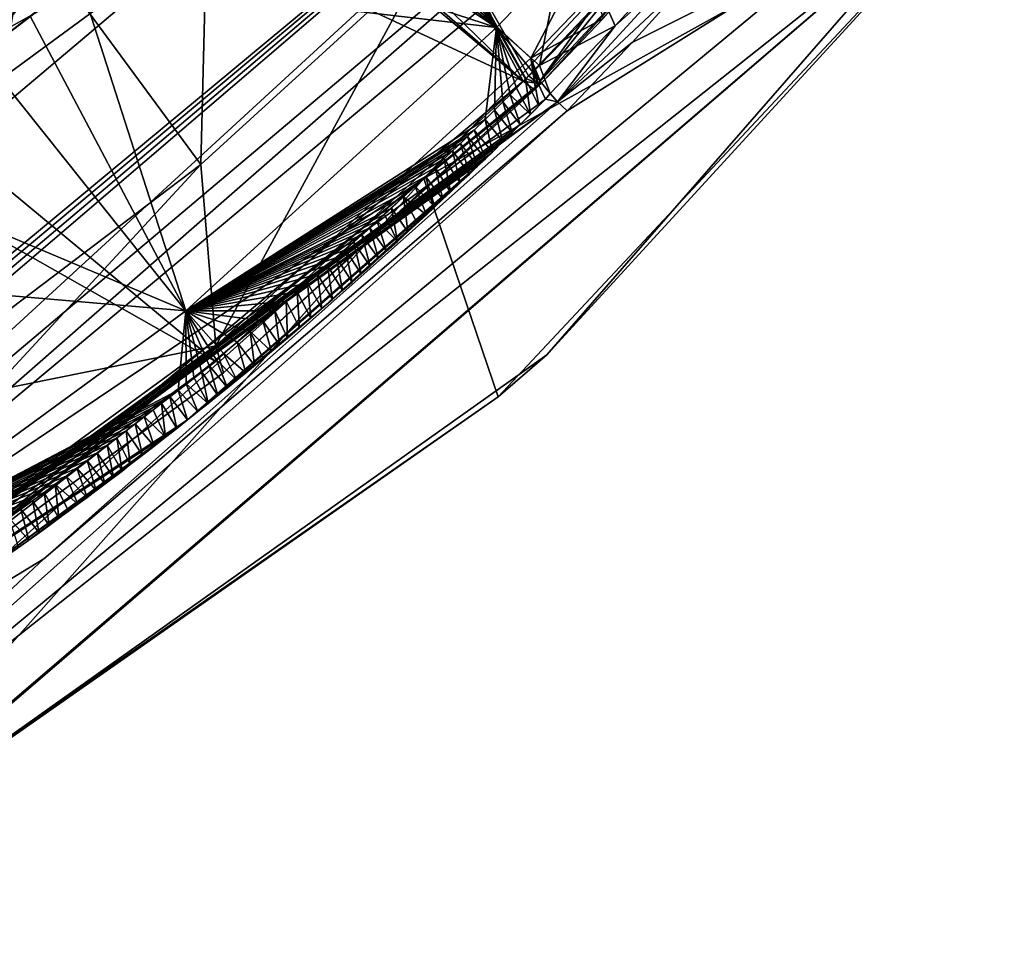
# Model space of a CAD drawing. Header units: millimetres. Extents: x -147 to 294, y -82 to 275.
# Tile 349 of 609: x 273 to 283, y 162 to 171. Entities that reach past the tile are written whole.
import ezdxf

# ---------------------------------------------------------------- set-up
doc = ezdxf.new("R2010")
doc.units = ezdxf.units.MM
doc.header["$LTSCALE"] = 67.506716
for name, color, linetype in [('1719', 7, 'CONTINUOUS'), ('1720', 7, 'CONTINUOUS'), ('1730', 7, 'CONTINUOUS'), ('1740', 7, 'CONTINUOUS'), ('1757', 7, 'CONTINUOUS'), ('1762', 7, 'CONTINUOUS'), ('1844', 7, 'CONTINUOUS'), ('2831', 7, 'CONTINUOUS'), ('2832', 7, 'CONTINUOUS'), ('2833', 7, 'CONTINUOUS'), ('2834', 7, 'CONTINUOUS'), ('2835', 7, 'CONTINUOUS'), ('522', 7, 'CONTINUOUS'), ('524', 7, 'CONTINUOUS'), ('525', 7, 'CONTINUOUS'), ('545', 7, 'CONTINUOUS'), ('723', 7, 'CONTINUOUS'), ('726', 7, 'CONTINUOUS'), ('734', 7, 'CONTINUOUS'), ('735', 7, 'CONTINUOUS'), ('736', 7, 'CONTINUOUS'), ('746', 7, 'CONTINUOUS'), ('750', 7, 'CONTINUOUS'), ('751', 7, 'CONTINUOUS'), ('912', 7, 'CONTINUOUS')]:
    doc.layers.add(name, color=color, linetype=linetype)

msp = doc.modelspace()

# ---------------------------------------------------------------- linework, layer by layer
at = {"layer": '1719', "linetype": 'CONTINUOUS'}
for points in [[(279.192, 171.375, -32.561), (278.431, 170.956, -33.744), (279.103, 171.661, -33.647), (279.192, 171.375, -32.561)], [(278.539, 170.69, -32.655), (278.431, 170.956, -33.744), (279.192, 171.375, -32.561), (278.539, 170.69, -32.655)], [(278.48, 170.821, -33.21), (278.431, 170.956, -33.744), (278.539, 170.69, -32.655), (278.48, 170.821, -33.21)]]:
    msp.add_3dface(points, dxfattribs=at)
at = {"layer": '1720', "linetype": 'CONTINUOUS'}
for points in [[(278.431, 170.956, -33.744), (278.48, 170.634, -32.662), (275.121, 167.935, -34.111), (278.431, 170.956, -33.744)], [(278.431, 170.956, -33.744), (278.48, 170.821, -33.21), (278.508, 170.663, -32.658), (278.431, 170.956, -33.744)], [(278.48, 170.634, -32.662), (278.431, 170.956, -33.744), (278.508, 170.663, -32.658), (278.48, 170.634, -32.662)], [(278.48, 170.821, -33.21), (278.539, 170.69, -32.655), (278.508, 170.663, -32.658), (278.48, 170.821, -33.21)], [(278.48, 170.634, -32.662), (275.202, 167.654, -33.018), (275.121, 167.935, -34.111), (278.48, 170.634, -32.662)], [(275.121, 167.935, -34.111), (271.453, 164.911, -33.237), (271.34, 165.168, -34.339), (275.121, 167.935, -34.111)], [(275.202, 167.654, -33.018), (271.453, 164.911, -33.237), (275.121, 167.935, -34.111), (275.202, 167.654, -33.018)]]:
    msp.add_3dface(points, dxfattribs=at)
at = {"layer": '1730', "linetype": 'CONTINUOUS'}
msp.add_3dface([(272.15, 169.835, -33.432), (275.63, 172.773, -33.166), (272.283, 173.433, -45.198), (272.15, 169.835, -33.432)], dxfattribs=at)
at = {"layer": '1740', "linetype": 'CONTINUOUS'}
for points in [[(273.136, 172.326, -45.546), (275.042, 172.931, -42.399), (274.965, 169.839, -33.644), (273.136, 172.326, -45.546)], [(274.965, 169.839, -33.644), (275.042, 172.931, -42.399), (277.319, 171.992, -33.381), (274.965, 169.839, -33.644)], [(272.099, 171.529, -45.626), (273.136, 172.326, -45.546), (272.417, 167.91, -33.824), (272.099, 171.529, -45.626)], [(272.417, 167.91, -33.824), (273.136, 172.326, -45.546), (274.965, 169.839, -33.644), (272.417, 167.91, -33.824)]]:
    msp.add_3dface(points, dxfattribs=at)
at = {"layer": '1757', "linetype": 'CONTINUOUS'}
for points in [[(275.121, 167.935, -34.111), (274.965, 169.839, -33.644), (277.319, 171.992, -33.381), (275.121, 167.935, -34.111)], [(278.431, 170.956, -33.744), (275.121, 167.935, -34.111), (277.319, 171.992, -33.381), (278.431, 170.956, -33.744)], [(272.417, 167.91, -33.824), (274.965, 169.839, -33.644), (272.763, 167.46, -33.968), (272.417, 167.91, -33.824)], [(274.965, 169.839, -33.644), (275.121, 167.935, -34.111), (272.763, 167.46, -33.968), (274.965, 169.839, -33.644)], [(275.121, 167.935, -34.111), (271.34, 165.168, -34.339), (272.763, 167.46, -33.968), (275.121, 167.935, -34.111)]]:
    msp.add_3dface(points, dxfattribs=at)
at = {"layer": '1762', "linetype": 'CONTINUOUS'}
for points in [[(278.431, 170.956, -33.744), (277.319, 171.992, -33.381), (282.364, 178.492, -32.367), (278.431, 170.956, -33.744)], [(279.103, 171.661, -33.647), (278.431, 170.956, -33.744), (282.364, 178.492, -32.367), (279.103, 171.661, -33.647)]]:
    msp.add_3dface(points, dxfattribs=at)
at = {"layer": '1844', "linetype": 'CONTINUOUS'}
for points in [[(275.63, 172.773, -33.166), (267.245, 168.108, -32.791), (266.141, 168.76, -32.149), (275.63, 172.773, -33.166)], [(275.63, 172.773, -33.166), (266.141, 168.76, -32.149), (268.228, 170.593, -31.902), (275.63, 172.773, -33.166)], [(275.63, 172.773, -33.166), (268.356, 167.427, -33.456), (267.245, 168.108, -32.791), (275.63, 172.773, -33.166)], [(268.467, 171.988, -31.336), (275.63, 172.773, -33.166), (268.228, 170.593, -31.902), (268.467, 171.988, -31.336)], [(275.63, 172.773, -33.166), (272.15, 169.835, -33.432), (268.356, 167.427, -33.456), (275.63, 172.773, -33.166)]]:
    msp.add_3dface(points, dxfattribs=at)
at = {"layer": '2831', "linetype": 'CONTINUOUS'}
for points in [[(279.796, 172.074, -32.273), (279.686, 172.15, -32.132), (278.51, 170.692, -32.462), (279.796, 172.074, -32.273)], [(278.51, 170.692, -32.462), (279.686, 172.15, -32.132), (279.059, 171.456, -32.23), (278.51, 170.692, -32.462)], [(278.539, 170.69, -32.655), (279.796, 172.074, -32.273), (278.51, 170.692, -32.462), (278.539, 170.69, -32.655)], [(278.539, 170.69, -32.655), (279.192, 171.375, -32.561), (279.796, 172.074, -32.273), (278.539, 170.69, -32.655)], [(278.408, 170.773, -32.323), (278.51, 170.692, -32.462), (279.059, 171.456, -32.23), (278.408, 170.773, -32.323)]]:
    msp.add_3dface(points, dxfattribs=at)
at = {"layer": '2832', "linetype": 'CONTINUOUS'}
for points in [[(262.956, 177.873, -24.77), (278.352, 170.716, -32.331), (272.548, 175.551, -28.426), (262.956, 177.873, -24.77)], [(272.548, 175.551, -28.426), (278.352, 170.716, -32.331), (273.158, 175.229, -28.745), (272.548, 175.551, -28.426)], [(278.352, 170.716, -32.331), (273.827, 175.115, -28.998), (273.158, 175.229, -28.745), (278.352, 170.716, -32.331)], [(276.748, 173.693, -30.512), (273.827, 175.115, -28.998), (278.352, 170.716, -32.331), (276.748, 173.693, -30.512)], [(276.748, 173.693, -30.512), (278.408, 170.773, -32.323), (279.059, 171.456, -32.23), (276.748, 173.693, -30.512)], [(278.408, 170.773, -32.323), (276.748, 173.693, -30.512), (278.38, 170.745, -32.327), (278.408, 170.773, -32.323)], [(276.748, 173.693, -30.512), (278.352, 170.716, -32.331), (278.38, 170.745, -32.327), (276.748, 173.693, -30.512)]]:
    msp.add_3dface(points, dxfattribs=at)
at = {"layer": '2833', "linetype": 'CONTINUOUS'}
for points in [[(278.51, 170.692, -32.462), (278.408, 170.773, -32.323), (278.38, 170.745, -32.327), (278.51, 170.692, -32.462)], [(278.352, 170.716, -32.331), (278.51, 170.692, -32.462), (278.38, 170.745, -32.327), (278.352, 170.716, -32.331)], [(278.51, 170.692, -32.462), (278.352, 170.716, -32.331), (278.455, 170.634, -32.473), (278.51, 170.692, -32.462)], [(278.48, 170.634, -32.662), (278.51, 170.692, -32.462), (278.455, 170.634, -32.473), (278.48, 170.634, -32.662)], [(278.48, 170.634, -32.662), (278.508, 170.663, -32.658), (278.51, 170.692, -32.462), (278.48, 170.634, -32.662)], [(278.508, 170.663, -32.658), (278.539, 170.69, -32.655), (278.51, 170.692, -32.462), (278.508, 170.663, -32.658)]]:
    msp.add_3dface(points, dxfattribs=at)
at = {"layer": '2834', "linetype": 'CONTINUOUS'}
for points in [[(278.455, 170.634, -32.473), (278.352, 170.716, -32.331), (271.441, 164.92, -33.049), (278.455, 170.634, -32.473)], [(271.441, 164.92, -33.049), (278.352, 170.716, -32.331), (275.119, 167.77, -32.685), (271.441, 164.92, -33.049)], [(271.453, 164.911, -33.237), (278.455, 170.634, -32.473), (271.441, 164.92, -33.049), (271.453, 164.911, -33.237)], [(271.453, 164.911, -33.237), (275.202, 167.654, -33.018), (278.455, 170.634, -32.473), (271.453, 164.911, -33.237)], [(275.202, 167.654, -33.018), (278.48, 170.634, -32.662), (278.455, 170.634, -32.473), (275.202, 167.654, -33.018)], [(271.37, 165.022, -32.906), (271.441, 164.92, -33.049), (275.119, 167.77, -32.685), (271.37, 165.022, -32.906)]]:
    msp.add_3dface(points, dxfattribs=at)
at = {"layer": '2835', "linetype": 'CONTINUOUS'}
for points in [[(278.352, 170.716, -32.331), (262.956, 177.873, -24.77), (275.119, 167.77, -32.685), (278.352, 170.716, -32.331)], [(275.119, 167.77, -32.685), (262.956, 177.873, -24.77), (267.91, 171.863, -28.622), (275.119, 167.77, -32.685)], [(271.37, 165.022, -32.906), (275.119, 167.77, -32.685), (267.91, 171.863, -28.622), (271.37, 165.022, -32.906)]]:
    msp.add_3dface(points, dxfattribs=at)
at = {"layer": '522', "linetype": 'CONTINUOUS'}
for points in [[(278.739, 171.98, -33.74), (278.07, 171.28, -33.836), (278.524, 170.879, -33.979), (278.739, 171.98, -33.74)], [(279.194, 171.579, -33.883), (278.739, 171.98, -33.74), (278.524, 170.879, -33.979), (279.194, 171.579, -33.883)], [(278.07, 171.28, -33.836), (274.808, 168.305, -34.2), (277.951, 170.314, -34.053), (278.07, 171.28, -33.836)], [(278.051, 170.412, -34.04), (278.07, 171.28, -33.836), (277.951, 170.314, -34.053), (278.051, 170.412, -34.04)], [(278.138, 170.498, -34.029), (278.07, 171.28, -33.836), (278.051, 170.412, -34.04), (278.138, 170.498, -34.029)], [(278.524, 170.879, -33.979), (278.07, 171.28, -33.836), (278.451, 170.812, -33.987), (278.524, 170.879, -33.979)], [(278.451, 170.812, -33.987), (278.07, 171.28, -33.836), (278.376, 170.736, -33.998), (278.451, 170.812, -33.987)], [(278.376, 170.736, -33.998), (278.07, 171.28, -33.836), (278.282, 170.641, -34.01), (278.376, 170.736, -33.998)], [(278.282, 170.641, -34.01), (278.07, 171.28, -33.836), (278.215, 170.574, -34.019), (278.282, 170.641, -34.01)], [(278.215, 170.574, -34.019), (278.07, 171.28, -33.836), (278.138, 170.498, -34.029), (278.215, 170.574, -34.019)], [(277.951, 170.314, -34.053), (274.808, 168.305, -34.2), (277.837, 170.203, -34.068), (277.951, 170.314, -34.053)], [(277.837, 170.203, -34.068), (274.808, 168.305, -34.2), (277.767, 170.135, -34.076), (277.837, 170.203, -34.068)], [(277.767, 170.135, -34.076), (274.808, 168.305, -34.2), (277.692, 170.062, -34.086), (277.767, 170.135, -34.076)], [(277.692, 170.062, -34.086), (274.808, 168.305, -34.2), (277.61, 169.984, -34.096), (277.692, 170.062, -34.086)], [(277.61, 169.984, -34.096), (274.808, 168.305, -34.2), (277.522, 169.9, -34.106), (277.61, 169.984, -34.096)], [(277.522, 169.9, -34.106), (274.808, 168.305, -34.2), (277.427, 169.81, -34.118), (277.522, 169.9, -34.106)], [(277.427, 169.81, -34.118), (274.808, 168.305, -34.2), (277.325, 169.714, -34.13), (277.427, 169.81, -34.118)], [(277.325, 169.714, -34.13), (274.808, 168.305, -34.2), (277.215, 169.611, -34.143), (277.325, 169.714, -34.13)], [(277.215, 169.611, -34.143), (274.808, 168.305, -34.2), (277.095, 169.5, -34.157), (277.215, 169.611, -34.143)], [(277.095, 169.5, -34.157), (274.808, 168.305, -34.2), (276.967, 169.382, -34.171), (277.095, 169.5, -34.157)], [(276.967, 169.382, -34.171), (274.808, 168.305, -34.2), (276.894, 169.316, -34.179), (276.967, 169.382, -34.171)], [(276.894, 169.316, -34.179), (274.808, 168.305, -34.2), (276.819, 169.247, -34.188), (276.894, 169.316, -34.179)], [(276.819, 169.247, -34.188), (274.808, 168.305, -34.2), (276.74, 169.176, -34.196), (276.819, 169.247, -34.188)], [(276.74, 169.176, -34.196), (274.808, 168.305, -34.2), (276.658, 169.102, -34.205), (276.74, 169.176, -34.196)], [(276.658, 169.102, -34.205), (274.808, 168.305, -34.2), (276.573, 169.026, -34.214), (276.658, 169.102, -34.205)], [(276.573, 169.026, -34.214), (274.808, 168.305, -34.2), (276.484, 168.946, -34.224), (276.573, 169.026, -34.214)], [(276.484, 168.946, -34.224), (274.808, 168.305, -34.2), (276.391, 168.864, -34.234), (276.484, 168.946, -34.224)], [(276.391, 168.864, -34.234), (274.808, 168.305, -34.2), (276.294, 168.779, -34.244), (276.391, 168.864, -34.234)], [(276.294, 168.779, -34.244), (274.808, 168.305, -34.2), (276.192, 168.69, -34.254), (276.294, 168.779, -34.244)], [(276.192, 168.69, -34.254), (274.808, 168.305, -34.2), (276.087, 168.598, -34.265), (276.192, 168.69, -34.254)], [(276.087, 168.598, -34.265), (274.808, 168.305, -34.2), (275.976, 168.503, -34.276), (276.087, 168.598, -34.265)], [(275.976, 168.503, -34.276), (274.808, 168.305, -34.2), (275.861, 168.405, -34.287), (275.976, 168.503, -34.276)], [(275.861, 168.405, -34.287), (274.808, 168.305, -34.2), (275.741, 168.303, -34.299), (275.861, 168.405, -34.287)], [(274.808, 168.305, -34.2), (270.983, 165.509, -34.462), (274.727, 167.471, -34.389), (274.808, 168.305, -34.2)], [(274.81, 167.538, -34.382), (274.808, 168.305, -34.2), (274.727, 167.471, -34.389), (274.81, 167.538, -34.382)], [(275.741, 168.303, -34.299), (274.808, 168.305, -34.2), (275.615, 168.197, -34.311), (275.741, 168.303, -34.299)], [(275.615, 168.197, -34.311), (274.808, 168.305, -34.2), (275.484, 168.087, -34.323), (275.615, 168.197, -34.311)], [(275.484, 168.087, -34.323), (274.808, 168.305, -34.2), (275.346, 167.973, -34.335), (275.484, 168.087, -34.323)], [(275.346, 167.973, -34.335), (274.808, 168.305, -34.2), (275.202, 167.854, -34.348), (275.346, 167.973, -34.335)], [(275.202, 167.854, -34.348), (274.808, 168.305, -34.2), (275.127, 167.793, -34.355), (275.202, 167.854, -34.348)], [(275.127, 167.793, -34.355), (274.808, 168.305, -34.2), (275.051, 167.731, -34.362), (275.127, 167.793, -34.355)], [(275.051, 167.731, -34.362), (274.808, 168.305, -34.2), (274.972, 167.668, -34.369), (275.051, 167.731, -34.362)], [(274.972, 167.668, -34.369), (274.808, 168.305, -34.2), (274.892, 167.604, -34.375), (274.972, 167.668, -34.369)], [(274.892, 167.604, -34.375), (274.808, 168.305, -34.2), (274.81, 167.538, -34.382), (274.892, 167.604, -34.375)], [(274.727, 167.471, -34.389), (270.983, 165.509, -34.462), (274.641, 167.403, -34.397), (274.727, 167.471, -34.389)], [(274.641, 167.403, -34.397), (270.983, 165.509, -34.462), (274.553, 167.334, -34.404), (274.641, 167.403, -34.397)], [(274.553, 167.334, -34.404), (270.983, 165.509, -34.462), (274.463, 167.263, -34.411), (274.553, 167.334, -34.404)], [(274.463, 167.263, -34.411), (270.983, 165.509, -34.462), (274.371, 167.192, -34.418), (274.463, 167.263, -34.411)], [(274.371, 167.192, -34.418), (270.983, 165.509, -34.462), (274.277, 167.118, -34.426), (274.371, 167.192, -34.418)], [(274.277, 167.118, -34.426), (270.983, 165.509, -34.462), (274.18, 167.044, -34.433), (274.277, 167.118, -34.426)], [(274.18, 167.044, -34.433), (270.983, 165.509, -34.462), (274.082, 166.968, -34.441), (274.18, 167.044, -34.433)], [(274.082, 166.968, -34.441), (270.983, 165.509, -34.462), (273.98, 166.891, -34.449), (274.082, 166.968, -34.441)], [(273.98, 166.891, -34.449), (270.983, 165.509, -34.462), (273.876, 166.812, -34.457), (273.98, 166.891, -34.449)], [(273.876, 166.812, -34.457), (270.983, 165.509, -34.462), (273.77, 166.732, -34.464), (273.876, 166.812, -34.457)], [(273.77, 166.732, -34.464), (270.983, 165.509, -34.462), (273.661, 166.65, -34.472), (273.77, 166.732, -34.464)], [(273.661, 166.65, -34.472), (270.983, 165.509, -34.462), (273.55, 166.567, -34.48), (273.661, 166.65, -34.472)], [(273.55, 166.567, -34.48), (270.983, 165.509, -34.462), (273.435, 166.482, -34.488), (273.55, 166.567, -34.48)], [(273.435, 166.482, -34.488), (270.983, 165.509, -34.462), (273.318, 166.396, -34.497), (273.435, 166.482, -34.488)], [(273.318, 166.396, -34.497), (270.983, 165.509, -34.462), (273.198, 166.309, -34.505), (273.318, 166.396, -34.497)], [(273.198, 166.309, -34.505), (270.983, 165.509, -34.462), (273.075, 166.219, -34.513), (273.198, 166.309, -34.505)], [(273.075, 166.219, -34.513), (270.983, 165.509, -34.462), (272.948, 166.128, -34.521), (273.075, 166.219, -34.513)]]:
    msp.add_3dface(points, dxfattribs=at)
at = {"layer": '524', "linetype": 'CONTINUOUS'}
for points in [[(278.524, 170.879, -33.979), (278.451, 170.812, -33.987), (278.636, 170.586, -32.801), (278.524, 170.879, -33.979)], [(278.451, 170.812, -33.987), (278.376, 170.736, -33.998), (278.515, 170.456, -32.818), (278.451, 170.812, -33.987)], [(278.636, 170.586, -32.801), (278.451, 170.812, -33.987), (278.585, 170.526, -32.808), (278.636, 170.586, -32.801)], [(278.585, 170.526, -32.808), (278.451, 170.812, -33.987), (278.515, 170.456, -32.818), (278.585, 170.526, -32.808)], [(278.376, 170.736, -33.998), (278.282, 170.641, -34.01), (278.427, 170.367, -32.83), (278.376, 170.736, -33.998)], [(278.515, 170.456, -32.818), (278.376, 170.736, -33.998), (278.427, 170.367, -32.83), (278.515, 170.456, -32.818)], [(278.215, 170.574, -34.019), (278.138, 170.498, -34.029), (278.32, 170.26, -32.844), (278.215, 170.574, -34.019)], [(278.282, 170.641, -34.01), (278.215, 170.574, -34.019), (278.427, 170.367, -32.83), (278.282, 170.641, -34.01)], [(278.427, 170.367, -32.83), (278.215, 170.574, -34.019), (278.32, 170.26, -32.844), (278.427, 170.367, -32.83)], [(278.138, 170.498, -34.029), (278.051, 170.412, -34.04), (278.235, 170.176, -32.855), (278.138, 170.498, -34.029)], [(278.32, 170.26, -32.844), (278.138, 170.498, -34.029), (278.235, 170.176, -32.855), (278.32, 170.26, -32.844)], [(278.051, 170.412, -34.04), (277.951, 170.314, -34.053), (278.138, 170.081, -32.868), (278.051, 170.412, -34.04)], [(278.235, 170.176, -32.855), (278.051, 170.412, -34.04), (278.138, 170.081, -32.868), (278.235, 170.176, -32.855)], [(277.951, 170.314, -34.053), (277.837, 170.203, -34.068), (278.028, 169.972, -32.882), (277.951, 170.314, -34.053)], [(278.138, 170.081, -32.868), (277.951, 170.314, -34.053), (278.028, 169.972, -32.882), (278.138, 170.081, -32.868)], [(277.837, 170.203, -34.068), (277.767, 170.135, -34.076), (277.954, 169.9, -32.892), (277.837, 170.203, -34.068)], [(278.028, 169.972, -32.882), (277.837, 170.203, -34.068), (277.954, 169.9, -32.892), (278.028, 169.972, -32.882)], [(277.692, 170.062, -34.086), (277.61, 169.984, -34.096), (277.786, 169.739, -32.913), (277.692, 170.062, -34.086)], [(277.767, 170.135, -34.076), (277.692, 170.062, -34.086), (277.873, 169.823, -32.902), (277.767, 170.135, -34.076)], [(277.873, 169.823, -32.902), (277.692, 170.062, -34.086), (277.786, 169.739, -32.913), (277.873, 169.823, -32.902)], [(277.954, 169.9, -32.892), (277.767, 170.135, -34.076), (277.873, 169.823, -32.902), (277.954, 169.9, -32.892)], [(277.61, 169.984, -34.096), (277.522, 169.9, -34.106), (277.691, 169.648, -32.926), (277.61, 169.984, -34.096)], [(277.786, 169.739, -32.913), (277.61, 169.984, -34.096), (277.691, 169.648, -32.926), (277.786, 169.739, -32.913)], [(277.522, 169.9, -34.106), (277.427, 169.81, -34.118), (277.588, 169.55, -32.939), (277.522, 169.9, -34.106)], [(277.691, 169.648, -32.926), (277.522, 169.9, -34.106), (277.588, 169.55, -32.939), (277.691, 169.648, -32.926)], [(277.427, 169.81, -34.118), (277.325, 169.714, -34.13), (277.508, 169.476, -32.949), (277.427, 169.81, -34.118)], [(277.588, 169.55, -32.939), (277.427, 169.81, -34.118), (277.508, 169.476, -32.949), (277.588, 169.55, -32.939)], [(277.325, 169.714, -34.13), (277.215, 169.611, -34.143), (277.424, 169.396, -32.959), (277.325, 169.714, -34.13)], [(277.508, 169.476, -32.949), (277.325, 169.714, -34.13), (277.424, 169.396, -32.959), (277.508, 169.476, -32.949)], [(277.215, 169.611, -34.143), (277.095, 169.5, -34.157), (277.334, 169.313, -32.97), (277.215, 169.611, -34.143)], [(277.424, 169.396, -32.959), (277.215, 169.611, -34.143), (277.334, 169.313, -32.97), (277.424, 169.396, -32.959)], [(277.095, 169.5, -34.157), (276.967, 169.382, -34.171), (277.138, 169.132, -32.992), (277.095, 169.5, -34.157)], [(277.334, 169.313, -32.97), (277.095, 169.5, -34.157), (277.239, 169.225, -32.981), (277.334, 169.313, -32.97)], [(277.239, 169.225, -32.981), (277.095, 169.5, -34.157), (277.138, 169.132, -32.992), (277.239, 169.225, -32.981)], [(276.894, 169.316, -34.179), (276.819, 169.247, -34.188), (277.03, 169.033, -33.005), (276.894, 169.316, -34.179)], [(276.967, 169.382, -34.171), (276.894, 169.316, -34.179), (277.03, 169.033, -33.005), (276.967, 169.382, -34.171)], [(277.138, 169.132, -32.992), (276.967, 169.382, -34.171), (277.03, 169.033, -33.005), (277.138, 169.132, -32.992)], [(276.819, 169.247, -34.188), (276.74, 169.176, -34.196), (276.916, 168.929, -33.017), (276.819, 169.247, -34.188)], [(277.03, 169.033, -33.005), (276.819, 169.247, -34.188), (276.916, 168.929, -33.017), (277.03, 169.033, -33.005)], [(276.74, 169.176, -34.196), (276.658, 169.102, -34.205), (276.832, 168.853, -33.027), (276.74, 169.176, -34.196)], [(276.916, 168.929, -33.017), (276.74, 169.176, -34.196), (276.832, 168.853, -33.027), (276.916, 168.929, -33.017)], [(276.573, 169.026, -34.214), (276.484, 168.946, -34.224), (276.651, 168.692, -33.046), (276.573, 169.026, -34.214)], [(276.658, 169.102, -34.205), (276.573, 169.026, -34.214), (276.743, 168.774, -33.036), (276.658, 169.102, -34.205)], [(276.743, 168.774, -33.036), (276.573, 169.026, -34.214), (276.651, 168.692, -33.046), (276.743, 168.774, -33.036)], [(276.832, 168.853, -33.027), (276.658, 169.102, -34.205), (276.743, 168.774, -33.036), (276.832, 168.853, -33.027)], [(276.484, 168.946, -34.224), (276.391, 168.864, -34.234), (276.555, 168.606, -33.056), (276.484, 168.946, -34.224)], [(276.651, 168.692, -33.046), (276.484, 168.946, -34.224), (276.555, 168.606, -33.056), (276.651, 168.692, -33.046)], [(276.391, 168.864, -34.234), (276.294, 168.779, -34.244), (276.454, 168.517, -33.066), (276.391, 168.864, -34.234)], [(276.555, 168.606, -33.056), (276.391, 168.864, -34.234), (276.454, 168.517, -33.066), (276.555, 168.606, -33.056)], [(276.294, 168.779, -34.244), (276.192, 168.69, -34.254), (276.348, 168.424, -33.077), (276.294, 168.779, -34.244)], [(276.454, 168.517, -33.066), (276.294, 168.779, -34.244), (276.348, 168.424, -33.077), (276.454, 168.517, -33.066)], [(276.087, 168.598, -34.265), (275.976, 168.503, -34.276), (276.122, 168.228, -33.1), (276.087, 168.598, -34.265)], [(276.192, 168.69, -34.254), (276.087, 168.598, -34.265), (276.237, 168.328, -33.088), (276.192, 168.69, -34.254)], [(276.237, 168.328, -33.088), (276.087, 168.598, -34.265), (276.122, 168.228, -33.1), (276.237, 168.328, -33.088)], [(276.348, 168.424, -33.077), (276.192, 168.69, -34.254), (276.237, 168.328, -33.088), (276.348, 168.424, -33.077)], [(275.976, 168.503, -34.276), (275.861, 168.405, -34.287), (276, 168.125, -33.112), (275.976, 168.503, -34.276)], [(276.122, 168.228, -33.1), (275.976, 168.503, -34.276), (276, 168.125, -33.112), (276.122, 168.228, -33.1)], [(275.861, 168.405, -34.287), (275.741, 168.303, -34.299), (275.874, 168.017, -33.125), (275.861, 168.405, -34.287)], [(276, 168.125, -33.112), (275.861, 168.405, -34.287), (275.874, 168.017, -33.125), (276, 168.125, -33.112)], [(275.741, 168.303, -34.299), (275.615, 168.197, -34.311), (275.791, 167.948, -33.133), (275.741, 168.303, -34.299)], [(275.874, 168.017, -33.125), (275.741, 168.303, -34.299), (275.791, 167.948, -33.133), (275.874, 168.017, -33.125)], [(275.615, 168.197, -34.311), (275.484, 168.087, -34.323), (275.707, 167.877, -33.141), (275.615, 168.197, -34.311)], [(275.791, 167.948, -33.133), (275.615, 168.197, -34.311), (275.707, 167.877, -33.141), (275.791, 167.948, -33.133)], [(275.484, 168.087, -34.323), (275.346, 167.973, -34.335), (275.53, 167.73, -33.157), (275.484, 168.087, -34.323)], [(275.707, 167.877, -33.141), (275.484, 168.087, -34.323), (275.62, 167.804, -33.149), (275.707, 167.877, -33.141)], [(275.62, 167.804, -33.149), (275.484, 168.087, -34.323), (275.53, 167.73, -33.157), (275.62, 167.804, -33.149)], [(275.346, 167.973, -34.335), (275.202, 167.854, -34.348), (275.438, 167.654, -33.165), (275.346, 167.973, -34.335)], [(275.53, 167.73, -33.157), (275.346, 167.973, -34.335), (275.438, 167.654, -33.165), (275.53, 167.73, -33.157)], [(275.127, 167.793, -34.355), (275.051, 167.731, -34.362), (275.246, 167.496, -33.182), (275.127, 167.793, -34.355)], [(275.202, 167.854, -34.348), (275.127, 167.793, -34.355), (275.343, 167.576, -33.173), (275.202, 167.854, -34.348)], [(275.343, 167.576, -33.173), (275.127, 167.793, -34.355), (275.246, 167.496, -33.182), (275.343, 167.576, -33.173)], [(275.438, 167.654, -33.165), (275.202, 167.854, -34.348), (275.343, 167.576, -33.173), (275.438, 167.654, -33.165)], [(274.972, 167.668, -34.369), (274.892, 167.604, -34.375), (275.041, 167.33, -33.198), (274.972, 167.668, -34.369)], [(275.051, 167.731, -34.362), (274.972, 167.668, -34.369), (275.145, 167.414, -33.19), (275.051, 167.731, -34.362)], [(275.145, 167.414, -33.19), (274.972, 167.668, -34.369), (275.041, 167.33, -33.198), (275.145, 167.414, -33.19)], [(275.246, 167.496, -33.182), (275.051, 167.731, -34.362), (275.145, 167.414, -33.19), (275.246, 167.496, -33.182)], [(274.892, 167.604, -34.375), (274.81, 167.538, -34.382), (275.041, 167.33, -33.198), (274.892, 167.604, -34.375)], [(274.727, 167.471, -34.389), (274.641, 167.403, -34.397), (274.825, 167.157, -33.215), (274.727, 167.471, -34.389)], [(274.81, 167.538, -34.382), (274.727, 167.471, -34.389), (274.935, 167.245, -33.207), (274.81, 167.538, -34.382)], [(274.935, 167.245, -33.207), (274.727, 167.471, -34.389), (274.825, 167.157, -33.215), (274.935, 167.245, -33.207)], [(275.041, 167.33, -33.198), (274.81, 167.538, -34.382), (274.935, 167.245, -33.207), (275.041, 167.33, -33.198)], [(274.641, 167.403, -34.397), (274.553, 167.334, -34.404), (274.712, 167.068, -33.224), (274.641, 167.403, -34.397)], [(274.825, 167.157, -33.215), (274.641, 167.403, -34.397), (274.712, 167.068, -33.224), (274.825, 167.157, -33.215)], [(274.463, 167.263, -34.411), (274.371, 167.192, -34.418), (274.595, 166.976, -33.234), (274.463, 167.263, -34.411)], [(274.553, 167.334, -34.404), (274.463, 167.263, -34.411), (274.595, 166.976, -33.234), (274.553, 167.334, -34.404)], [(274.712, 167.068, -33.224), (274.553, 167.334, -34.404), (274.595, 166.976, -33.234), (274.712, 167.068, -33.224)], [(274.371, 167.192, -34.418), (274.277, 167.118, -34.426), (274.475, 166.882, -33.243), (274.371, 167.192, -34.418)], [(274.595, 166.976, -33.234), (274.371, 167.192, -34.418), (274.475, 166.882, -33.243), (274.595, 166.976, -33.234)], [(274.18, 167.044, -34.433), (274.082, 166.968, -34.441), (274.224, 166.688, -33.262), (274.18, 167.044, -34.433)], [(274.277, 167.118, -34.426), (274.18, 167.044, -34.433), (274.351, 166.786, -33.253), (274.277, 167.118, -34.426)], [(274.351, 166.786, -33.253), (274.18, 167.044, -34.433), (274.224, 166.688, -33.262), (274.351, 166.786, -33.253)], [(274.475, 166.882, -33.243), (274.277, 167.118, -34.426), (274.351, 166.786, -33.253), (274.475, 166.882, -33.243)], [(274.082, 166.968, -34.441), (273.98, 166.891, -34.449), (274.137, 166.621, -33.269), (274.082, 166.968, -34.441)], [(274.224, 166.688, -33.262), (274.082, 166.968, -34.441), (274.137, 166.621, -33.269), (274.224, 166.688, -33.262)], [(273.98, 166.891, -34.449), (273.876, 166.812, -34.457), (274.048, 166.554, -33.275), (273.98, 166.891, -34.449)], [(274.137, 166.621, -33.269), (273.98, 166.891, -34.449), (274.048, 166.554, -33.275), (274.137, 166.621, -33.269)], [(273.77, 166.732, -34.464), (273.661, 166.65, -34.472), (273.864, 166.415, -33.288), (273.77, 166.732, -34.464)], [(273.876, 166.812, -34.457), (273.77, 166.732, -34.464), (273.957, 166.485, -33.281), (273.876, 166.812, -34.457)], [(273.957, 166.485, -33.281), (273.77, 166.732, -34.464), (273.864, 166.415, -33.288), (273.957, 166.485, -33.281)], [(274.048, 166.554, -33.275), (273.876, 166.812, -34.457), (273.957, 166.485, -33.281), (274.048, 166.554, -33.275)], [(273.661, 166.65, -34.472), (273.55, 166.567, -34.48), (273.77, 166.344, -33.294), (273.661, 166.65, -34.472)], [(273.864, 166.415, -33.288), (273.661, 166.65, -34.472), (273.77, 166.344, -33.294), (273.864, 166.415, -33.288)], [(273.55, 166.567, -34.48), (273.435, 166.482, -34.488), (273.673, 166.272, -33.3), (273.55, 166.567, -34.48)], [(273.77, 166.344, -33.294), (273.55, 166.567, -34.48), (273.673, 166.272, -33.3), (273.77, 166.344, -33.294)], [(273.435, 166.482, -34.488), (273.318, 166.396, -34.497), (273.474, 166.125, -33.313), (273.435, 166.482, -34.488)], [(273.673, 166.272, -33.3), (273.435, 166.482, -34.488), (273.575, 166.199, -33.307), (273.673, 166.272, -33.3)], [(273.575, 166.199, -33.307), (273.435, 166.482, -34.488), (273.474, 166.125, -33.313), (273.575, 166.199, -33.307)], [(273.318, 166.396, -34.497), (273.198, 166.309, -34.505), (273.372, 166.049, -33.318), (273.318, 166.396, -34.497)], [(273.474, 166.125, -33.313), (273.318, 166.396, -34.497), (273.372, 166.049, -33.318), (273.474, 166.125, -33.313)], [(273.075, 166.219, -34.513), (272.948, 166.128, -34.521), (273.16, 165.895, -33.331), (273.075, 166.219, -34.513)], [(273.198, 166.309, -34.505), (273.075, 166.219, -34.513), (273.267, 165.973, -33.324), (273.198, 166.309, -34.505)], [(273.267, 165.973, -33.324), (273.075, 166.219, -34.513), (273.16, 165.895, -33.331), (273.267, 165.973, -33.324)], [(273.372, 166.049, -33.318), (273.198, 166.309, -34.505), (273.267, 165.973, -33.324), (273.372, 166.049, -33.318)], [(273.16, 165.895, -33.331), (272.948, 166.128, -34.521), (273.05, 165.816, -33.337), (273.16, 165.895, -33.331)]]:
    msp.add_3dface(points, dxfattribs=at)
at = {"layer": '525', "linetype": 'CONTINUOUS'}
for points in [[(279.978, 172.026, -32.596), (279.194, 171.579, -33.883), (279.317, 171.297, -32.702), (279.978, 172.026, -32.596)], [(279.194, 171.579, -33.883), (278.524, 170.879, -33.979), (279.317, 171.297, -32.702), (279.194, 171.579, -33.883)], [(278.524, 170.879, -33.979), (278.636, 170.586, -32.801), (279.317, 171.297, -32.702), (278.524, 170.879, -33.979)]]:
    msp.add_3dface(points, dxfattribs=at)
at = {"layer": '545', "linetype": 'CONTINUOUS'}
for points in [[(282.937, 175.685, -48.34), (283.405, 173.084, -37.451), (277.306, 169.695, -49.065), (282.937, 175.685, -48.34)], [(277.306, 169.695, -49.065), (283.405, 173.084, -37.451), (278.089, 167.399, -37.881), (277.306, 169.695, -49.065)], [(269.361, 164.339, -49.272), (277.306, 169.695, -49.065), (270.187, 163.309, -43.53), (269.361, 164.339, -49.272)], [(270.187, 163.309, -43.53), (277.306, 169.695, -49.065), (270.737, 162.284, -37.782), (270.187, 163.309, -43.53)], [(270.737, 162.284, -37.782), (277.306, 169.695, -49.065), (278.089, 167.399, -37.881), (270.737, 162.284, -37.782)]]:
    msp.add_3dface(points, dxfattribs=at)
at = {"layer": '723', "linetype": 'CONTINUOUS'}
msp.add_3dface([(278.07, 171.28, -33.836), (278.739, 171.98, -33.74), (276.679, 174.317, -46.271), (278.07, 171.28, -33.836)], dxfattribs=at)
at = {"layer": '726', "linetype": 'CONTINUOUS'}
for points in [[(278.07, 171.28, -33.836), (276.679, 174.317, -46.271), (276.509, 174.146, -46.294), (278.07, 171.28, -33.836)], [(278.07, 171.28, -33.836), (276.509, 174.146, -46.294), (276.338, 173.975, -46.317), (278.07, 171.28, -33.836)], [(278.07, 171.28, -33.836), (276.338, 173.975, -46.317), (276.053, 173.703, -46.38), (278.07, 171.28, -33.836)], [(275.764, 173.454, -46.497), (278.07, 171.28, -33.836), (276.053, 173.703, -46.38), (275.764, 173.454, -46.497)], [(275.552, 173.278, -46.595), (278.07, 171.28, -33.836), (275.764, 173.454, -46.497), (275.552, 173.278, -46.595)], [(275.337, 173.099, -46.679), (278.07, 171.28, -33.836), (275.552, 173.278, -46.595), (275.337, 173.099, -46.679)], [(274.526, 172.436, -46.971), (278.07, 171.28, -33.836), (275.337, 173.099, -46.679), (274.526, 172.436, -46.971)], [(273.687, 171.79, -47.267), (278.07, 171.28, -33.836), (274.526, 172.436, -46.971), (273.687, 171.79, -47.267)], [(273.172, 171.4, -47.412), (274.808, 168.305, -34.2), (273.687, 171.79, -47.267), (273.172, 171.4, -47.412)], [(274.808, 168.305, -34.2), (278.07, 171.28, -33.836), (273.687, 171.79, -47.267), (274.808, 168.305, -34.2)], [(272.653, 170.998, -47.489), (274.808, 168.305, -34.2), (273.172, 171.4, -47.412), (272.653, 170.998, -47.489)], [(271.128, 169.855, -47.602), (274.808, 168.305, -34.2), (272.653, 170.998, -47.489), (271.128, 169.855, -47.602)], [(269.522, 168.759, -47.703), (274.808, 168.305, -34.2), (271.128, 169.855, -47.602), (269.522, 168.759, -47.703)], [(270.983, 165.509, -34.462), (274.808, 168.305, -34.2), (269.522, 168.759, -47.703), (270.983, 165.509, -34.462)]]:
    msp.add_3dface(points, dxfattribs=at)
at = {"layer": '734', "linetype": 'CONTINUOUS'}
for points in [[(278.636, 170.586, -32.801), (278.585, 170.526, -32.808), (278.71, 170.499, -32.7), (278.636, 170.586, -32.801)], [(278.585, 170.526, -32.808), (278.32, 170.26, -32.844), (266.757, 161.876, -33.379), (278.585, 170.526, -32.808)], [(278.585, 170.526, -32.808), (266.757, 161.876, -33.379), (278.71, 170.499, -32.7), (278.585, 170.526, -32.808)], [(266.757, 161.876, -33.379), (266.824, 161.744, -33.439), (278.71, 170.499, -32.7), (266.757, 161.876, -33.379)], [(278.71, 170.499, -32.7), (266.824, 161.744, -33.439), (273.315, 165.7, -33.286), (278.71, 170.499, -32.7)], [(278.812, 170.406, -32.75), (278.71, 170.499, -32.7), (273.315, 165.7, -33.286), (278.812, 170.406, -32.75)], [(278.585, 170.526, -32.808), (278.427, 170.367, -32.83), (278.32, 170.26, -32.844), (278.585, 170.526, -32.808)], [(278.585, 170.526, -32.808), (278.515, 170.456, -32.818), (278.427, 170.367, -32.83), (278.585, 170.526, -32.808)], [(278.32, 170.26, -32.844), (278.235, 170.176, -32.855), (266.757, 161.876, -33.379), (278.32, 170.26, -32.844)], [(278.235, 170.176, -32.855), (278.138, 170.081, -32.868), (266.757, 161.876, -33.379), (278.235, 170.176, -32.855)], [(278.138, 170.081, -32.868), (278.028, 169.972, -32.882), (266.757, 161.876, -33.379), (278.138, 170.081, -32.868)], [(278.028, 169.972, -32.882), (277.954, 169.9, -32.892), (266.757, 161.876, -33.379), (278.028, 169.972, -32.882)], [(277.954, 169.9, -32.892), (274.825, 167.157, -33.215), (266.757, 161.876, -33.379), (277.954, 169.9, -32.892)], [(277.954, 169.9, -32.892), (277.873, 169.823, -32.902), (274.825, 167.157, -33.215), (277.954, 169.9, -32.892)], [(277.873, 169.823, -32.902), (274.935, 167.245, -33.207), (274.825, 167.157, -33.215), (277.873, 169.823, -32.902)], [(277.873, 169.823, -32.902), (277.786, 169.739, -32.913), (274.935, 167.245, -33.207), (277.873, 169.823, -32.902)], [(277.786, 169.739, -32.913), (276.237, 168.328, -33.088), (274.935, 167.245, -33.207), (277.786, 169.739, -32.913)], [(277.786, 169.739, -32.913), (277.691, 169.648, -32.926), (276.237, 168.328, -33.088), (277.786, 169.739, -32.913)], [(277.691, 169.648, -32.926), (276.348, 168.424, -33.077), (276.237, 168.328, -33.088), (277.691, 169.648, -32.926)], [(277.691, 169.648, -32.926), (276.454, 168.517, -33.066), (276.348, 168.424, -33.077), (277.691, 169.648, -32.926)], [(277.691, 169.648, -32.926), (277.588, 169.55, -32.939), (276.454, 168.517, -33.066), (277.691, 169.648, -32.926)], [(277.588, 169.55, -32.939), (276.555, 168.606, -33.056), (276.454, 168.517, -33.066), (277.588, 169.55, -32.939)], [(277.588, 169.55, -32.939), (277.508, 169.476, -32.949), (276.555, 168.606, -33.056), (277.588, 169.55, -32.939)], [(277.508, 169.476, -32.949), (277.334, 169.313, -32.97), (276.555, 168.606, -33.056), (277.508, 169.476, -32.949)], [(277.508, 169.476, -32.949), (277.424, 169.396, -32.959), (277.334, 169.313, -32.97), (277.508, 169.476, -32.949)], [(277.334, 169.313, -32.97), (277.239, 169.225, -32.981), (276.555, 168.606, -33.056), (277.334, 169.313, -32.97)], [(277.239, 169.225, -32.981), (277.138, 169.132, -32.992), (276.555, 168.606, -33.056), (277.239, 169.225, -32.981)], [(277.138, 169.132, -32.992), (277.03, 169.033, -33.005), (276.555, 168.606, -33.056), (277.138, 169.132, -32.992)], [(277.03, 169.033, -33.005), (276.916, 168.929, -33.017), (276.555, 168.606, -33.056), (277.03, 169.033, -33.005)], [(276.916, 168.929, -33.017), (276.832, 168.853, -33.027), (276.555, 168.606, -33.056), (276.916, 168.929, -33.017)], [(276.832, 168.853, -33.027), (276.743, 168.774, -33.036), (276.555, 168.606, -33.056), (276.832, 168.853, -33.027)], [(276.743, 168.774, -33.036), (276.651, 168.692, -33.046), (276.555, 168.606, -33.056), (276.743, 168.774, -33.036)], [(276.237, 168.328, -33.088), (276.122, 168.228, -33.1), (274.935, 167.245, -33.207), (276.237, 168.328, -33.088)], [(276.122, 168.228, -33.1), (275.041, 167.33, -33.198), (274.935, 167.245, -33.207), (276.122, 168.228, -33.1)], [(276.122, 168.228, -33.1), (276, 168.125, -33.112), (275.041, 167.33, -33.198), (276.122, 168.228, -33.1)], [(276, 168.125, -33.112), (275.145, 167.414, -33.19), (275.041, 167.33, -33.198), (276, 168.125, -33.112)], [(276, 168.125, -33.112), (275.874, 168.017, -33.125), (275.145, 167.414, -33.19), (276, 168.125, -33.112)], [(275.874, 168.017, -33.125), (275.246, 167.496, -33.182), (275.145, 167.414, -33.19), (275.874, 168.017, -33.125)], [(275.874, 168.017, -33.125), (275.791, 167.948, -33.133), (275.246, 167.496, -33.182), (275.874, 168.017, -33.125)], [(275.791, 167.948, -33.133), (275.343, 167.576, -33.173), (275.246, 167.496, -33.182), (275.791, 167.948, -33.133)], [(275.791, 167.948, -33.133), (275.707, 167.877, -33.141), (275.343, 167.576, -33.173), (275.791, 167.948, -33.133)], [(275.707, 167.877, -33.141), (275.438, 167.654, -33.165), (275.343, 167.576, -33.173), (275.707, 167.877, -33.141)], [(275.707, 167.877, -33.141), (275.62, 167.804, -33.149), (275.438, 167.654, -33.165), (275.707, 167.877, -33.141)], [(275.62, 167.804, -33.149), (275.53, 167.73, -33.157), (275.438, 167.654, -33.165), (275.62, 167.804, -33.149)], [(274.825, 167.157, -33.215), (274.712, 167.068, -33.224), (266.757, 161.876, -33.379), (274.825, 167.157, -33.215)], [(274.712, 167.068, -33.224), (272.082, 165.14, -33.386), (266.757, 161.876, -33.379), (274.712, 167.068, -33.224)], [(274.712, 167.068, -33.224), (274.595, 166.976, -33.234), (272.082, 165.14, -33.386), (274.712, 167.068, -33.224)], [(274.595, 166.976, -33.234), (272.213, 165.229, -33.38), (272.082, 165.14, -33.386), (274.595, 166.976, -33.234)], [(274.595, 166.976, -33.234), (273.16, 165.895, -33.331), (272.213, 165.229, -33.38), (274.595, 166.976, -33.234)], [(274.595, 166.976, -33.234), (274.475, 166.882, -33.243), (273.16, 165.895, -33.331), (274.595, 166.976, -33.234)], [(274.475, 166.882, -33.243), (273.267, 165.973, -33.324), (273.16, 165.895, -33.331), (274.475, 166.882, -33.243)], [(274.475, 166.882, -33.243), (273.372, 166.049, -33.318), (273.267, 165.973, -33.324), (274.475, 166.882, -33.243)], [(274.475, 166.882, -33.243), (274.351, 166.786, -33.253), (273.372, 166.049, -33.318), (274.475, 166.882, -33.243)], [(274.351, 166.786, -33.253), (274.224, 166.688, -33.262), (273.372, 166.049, -33.318), (274.351, 166.786, -33.253)], [(274.224, 166.688, -33.262), (273.474, 166.125, -33.313), (273.372, 166.049, -33.318), (274.224, 166.688, -33.262)], [(274.224, 166.688, -33.262), (274.137, 166.621, -33.269), (273.474, 166.125, -33.313), (274.224, 166.688, -33.262)], [(274.137, 166.621, -33.269), (273.575, 166.199, -33.307), (273.474, 166.125, -33.313), (274.137, 166.621, -33.269)], [(274.137, 166.621, -33.269), (274.048, 166.554, -33.275), (273.575, 166.199, -33.307), (274.137, 166.621, -33.269)], [(274.048, 166.554, -33.275), (273.957, 166.485, -33.281), (273.575, 166.199, -33.307), (274.048, 166.554, -33.275)], [(273.957, 166.485, -33.281), (273.673, 166.272, -33.3), (273.575, 166.199, -33.307), (273.957, 166.485, -33.281)], [(273.957, 166.485, -33.281), (273.864, 166.415, -33.288), (273.673, 166.272, -33.3), (273.957, 166.485, -33.281)], [(273.864, 166.415, -33.288), (273.77, 166.344, -33.294), (273.673, 166.272, -33.3), (273.864, 166.415, -33.288)], [(273.16, 165.895, -33.331), (273.05, 165.816, -33.337), (272.213, 165.229, -33.38), (273.16, 165.895, -33.331)]]:
    msp.add_3dface(points, dxfattribs=at)
at = {"layer": '735', "linetype": 'CONTINUOUS'}
for points in [[(283.405, 173.084, -37.451), (282.699, 172.543, -35.079), (278.601, 167.842, -37.775), (283.405, 173.084, -37.451)], [(282.699, 172.543, -35.079), (281.817, 172.285, -33.887), (269.141, 161.798, -35.464), (282.699, 172.543, -35.079)], [(282.699, 172.543, -35.079), (269.141, 161.798, -35.464), (270.687, 162.236, -37.596), (282.699, 172.543, -35.079)], [(282.699, 172.543, -35.079), (270.687, 162.236, -37.596), (270.753, 162.271, -37.599), (282.699, 172.543, -35.079)], [(278.601, 167.842, -37.775), (282.699, 172.543, -35.079), (270.753, 162.271, -37.599), (278.601, 167.842, -37.775)], [(269.141, 161.798, -35.464), (281.817, 172.285, -33.887), (278.812, 170.406, -32.75), (269.141, 161.798, -35.464)], [(278.812, 170.406, -32.75), (281.817, 172.285, -33.887), (279.495, 171.121, -32.65), (278.812, 170.406, -32.75)], [(279.495, 171.121, -32.65), (281.817, 172.285, -33.887), (280.162, 171.856, -32.543), (279.495, 171.121, -32.65)], [(269.141, 161.798, -35.464), (278.812, 170.406, -32.75), (273.315, 165.7, -33.286), (269.141, 161.798, -35.464)], [(266.824, 161.744, -33.439), (269.141, 161.798, -35.464), (273.315, 165.7, -33.286), (266.824, 161.744, -33.439)]]:
    msp.add_3dface(points, dxfattribs=at)
at = {"layer": '736', "linetype": 'CONTINUOUS'}
for points in [[(279.978, 172.026, -32.596), (279.317, 171.297, -32.702), (280.047, 171.951, -32.497), (279.978, 172.026, -32.596)], [(279.317, 171.297, -32.702), (278.71, 170.499, -32.7), (280.047, 171.951, -32.497), (279.317, 171.297, -32.702)], [(278.71, 170.499, -32.7), (280.162, 171.856, -32.543), (280.047, 171.951, -32.497), (278.71, 170.499, -32.7)], [(278.71, 170.499, -32.7), (279.495, 171.121, -32.65), (280.162, 171.856, -32.543), (278.71, 170.499, -32.7)], [(279.317, 171.297, -32.702), (278.636, 170.586, -32.801), (278.71, 170.499, -32.7), (279.317, 171.297, -32.702)], [(278.71, 170.499, -32.7), (278.812, 170.406, -32.75), (279.495, 171.121, -32.65), (278.71, 170.499, -32.7)]]:
    msp.add_3dface(points, dxfattribs=at)
at = {"layer": '746', "linetype": 'CONTINUOUS'}
for points in [[(278.089, 167.399, -37.881), (283.405, 173.084, -37.451), (278.601, 167.842, -37.775), (278.089, 167.399, -37.881)], [(278.089, 167.399, -37.881), (278.601, 167.842, -37.775), (270.753, 162.271, -37.599), (278.089, 167.399, -37.881)], [(270.737, 162.284, -37.782), (278.089, 167.399, -37.881), (270.747, 162.274, -37.691), (270.737, 162.284, -37.782)], [(278.089, 167.399, -37.881), (270.753, 162.271, -37.599), (270.747, 162.274, -37.691), (278.089, 167.399, -37.881)]]:
    msp.add_3dface(points, dxfattribs=at)
at = {"layer": '750', "linetype": 'CONTINUOUS'}
for points in [[(282.062, 176.453, -49.281), (269.204, 164.644, -49.867), (268.917, 165.206, -50.18), (282.062, 176.453, -49.281)], [(282.062, 176.453, -49.281), (282.634, 175.972, -49.014), (269.204, 164.644, -49.867), (282.062, 176.453, -49.281)], [(282.634, 175.972, -49.014), (269.361, 164.339, -49.272), (269.204, 164.644, -49.867), (282.634, 175.972, -49.014)], [(282.937, 175.685, -48.34), (269.361, 164.339, -49.272), (282.634, 175.972, -49.014), (282.937, 175.685, -48.34)], [(282.937, 175.685, -48.34), (277.306, 169.695, -49.065), (269.361, 164.339, -49.272), (282.937, 175.685, -48.34)]]:
    msp.add_3dface(points, dxfattribs=at)
at = {"layer": '751', "linetype": 'CONTINUOUS'}
for points in [[(282.062, 176.453, -49.281), (267.793, 164.606, -50.166), (268.656, 183.238, -49.424), (282.062, 176.453, -49.281)], [(282.062, 176.453, -49.281), (268.14, 164.79, -50.172), (267.793, 164.606, -50.166), (282.062, 176.453, -49.281)], [(282.062, 176.453, -49.281), (268.53, 164.996, -50.176), (268.14, 164.79, -50.172), (282.062, 176.453, -49.281)], [(282.062, 176.453, -49.281), (268.917, 165.206, -50.18), (268.53, 164.996, -50.176), (282.062, 176.453, -49.281)]]:
    msp.add_3dface(points, dxfattribs=at)
at = {"layer": '912', "linetype": 'CONTINUOUS'}
for points in [[(273.593, 172.161, -47.778), (272.102, 171.777, -48.235), (272.467, 171.29, -48.017), (273.593, 172.161, -47.778)], [(272.653, 170.998, -47.489), (273.593, 172.161, -47.778), (272.467, 171.29, -48.017), (272.653, 170.998, -47.489)], [(272.653, 170.998, -47.489), (273.687, 171.79, -47.267), (273.593, 172.161, -47.778), (272.653, 170.998, -47.489)], [(272.653, 170.998, -47.489), (273.172, 171.4, -47.412), (273.687, 171.79, -47.267), (272.653, 170.998, -47.489)]]:
    msp.add_3dface(points, dxfattribs=at)

doc.saveas('drawing.dxf')
